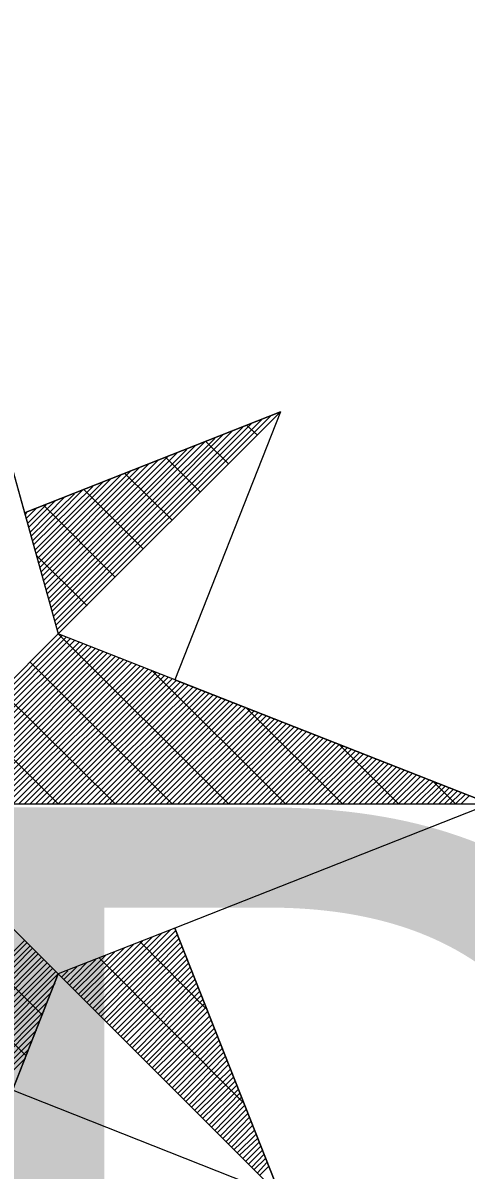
# Model space of a CAD drawing. Extents: x -729889 to -691139, y -995431 to -974354.
# Drawn here: x -725822.617 to -725821.657, y -978974.684 to -978972.195 of the extents above; entities that cross this region are included whole.
import ezdxf

# ---------------------------------------------------------------- set-up
doc = ezdxf.new("R2010")
doc.units = 0
for name, color, linetype in [('Atributy', 7, 'Continuous'), ('Svítidlo vestavné a přisazené venkovní', 7, 'Continuous'), ('Světelný bod se zemním svítidlem', 7, 'Continuous')]:
    doc.layers.add(name, color=color, linetype=linetype)

# ---------------------------------------------------------------- blocks, each defined once
blk = doc.blocks.new('Světlo')
at = {"layer": 'Světelný bod se zemním svítidlem'}
for p, q in [((0, 1.6939), (0.3687, 0.3687)), ((0, 1.6939), (0.2957, 0.6313)), ((0.8504, 0.8504), (0.2957, 0.6313)), ((0.2957, 0.6313), (0.8504, 0.8504)), ((0.3687, 0.3687), (0.8504, 0.8504)), ((0.8504, 0.8504), (0.3687, 0.3687)), ((0.8504, 0.8504), (0.6209, 0.2696)), ((0.3617, 0.3983), (0.7878, 0.8261)), ((0.3635, 0.3878), (0.8087, 0.833)), ((0.367, 0.3791), (0.8296, 0.8417)), ((0.353, 0.4261), (0.727, 0.8017)), ((0.3548, 0.4174), (0.7478, 0.8104)), ((0.3583, 0.407), (0.7687, 0.8174)), ((0.8, 0.8), (0.7774, 0.8209)), ((0.3443, 0.4557), (0.6661, 0.7774)), ((0.3478, 0.4452), (0.687, 0.7861)), ((0.3496, 0.4365), (0.7078, 0.793)), ((0.7374, 0.7374), (0.6887, 0.7861)), ((0.3374, 0.4852), (0.6052, 0.753)), ((0.3391, 0.4748), (0.6261, 0.7617)), ((0.3426, 0.4643), (0.647, 0.7687)), ((0.6765, 0.6765), (0.6017, 0.7513)), ((0.327, 0.5235), (0.5252, 0.7217)), ((0.3287, 0.513), (0.5443, 0.7287)), ((0.3322, 0.5043), (0.5652, 0.7374)), ((0.3339, 0.4939), (0.5861, 0.7461)), ((0.3183, 0.5513), (0.4643, 0.6974)), ((0.32, 0.5426), (0.4835, 0.7061)), ((0.3235, 0.5322), (0.5043, 0.713)), ((0.6157, 0.6157), (0.513, 0.7165)), ((0.3096, 0.5809), (0.4035, 0.673)), ((0.313, 0.5704), (0.4226, 0.6817)), ((0.3148, 0.5617), (0.4435, 0.6887)), ((0.553, 0.553), (0.4243, 0.6817)), ((0.3026, 0.6087), (0.3426, 0.6487)), ((0.3043, 0.6), (0.3617, 0.6574)), ((0.3078, 0.5896), (0.3826, 0.6661)), ((0.4922, 0.4922), (0.3374, 0.647)), ((0.2957, 0.6313), (0.3687, 0.3687)), ((0.2974, 0.6278), (0.3009, 0.633)), ((0.2991, 0.6191), (0.3217, 0.6417)), ((0.4313, 0.4296), (0.3217, 0.5391)), ((0.3687, 0.3687), (0, 0)), ((0.3687, 0.3687), (0, 0)), ((0, 0), (0.3687, 0.3687)), ((0.0122, 0), (0.3774, 0.3652)), ((0.0243, 0), (0.3861, 0.3617)), ((0.0365, 0), (0.3948, 0.3583)), ((0.0487, 0), (0.4035, 0.3548)), ((0.0609, 0), (0.4139, 0.3513)), ((1.3043, 0), (0.3687, 0.3687)), ((0.7374, 0), (0.3687, 0.3687)), ((0.073, 0), (0.4226, 0.3478)), ((0.0852, 0), (0.4313, 0.3443)), ((0.0991, 0), (0.44, 0.3409)), ((0.1113, 0), (0.4487, 0.3374)), ((0.1235, 0), (0.4574, 0.3339)), ((0.1357, 0), (0.4661, 0.3304)), ((0.1478, 0), (0.4748, 0.327)), ((0.16, 0), (0.4835, 0.3235)), ((0.1722, 0), (0.4922, 0.32)), ((0.1843, 0), (0.5009, 0.3165)), ((0.1965, 0), (0.5096, 0.313)), ((0.2087, 0), (0.5183, 0.3096)), ((0.2209, 0), (0.527, 0.3061)), ((0.233, 0), (0.5374, 0.3026)), ((0.2452, 0), (0.5461, 0.2991)), ((0.6157, 0), (0.3078, 0.3078)), ((0.2574, 0), (0.5548, 0.2957)), ((0.2713, 0), (0.5635, 0.2922)), ((0.2835, 0), (0.5722, 0.2887)), ((0.2957, 0), (0.5809, 0.2852)), ((0.3078, 0), (0.5896, 0.2817)), ((0.32, 0), (0.5983, 0.2783)), ((0.3322, 0), (0.607, 0.2748)), ((0.8609, 0), (0.5722, 0.2887)), ((0.3443, 0), (0.6157, 0.2713)), ((0.3565, 0), (0.6243, 0.2678)), ((0.3687, 0), (0.633, 0.2643)), ((0.3809, 0), (0.6417, 0.2609)), ((0.393, 0), (0.6504, 0.2574)), ((0.4052, 0), (0.6609, 0.2539)), ((0.4174, 0), (0.6696, 0.2504)), ((0.6209, 0.2696), (1.3043, 0)), ((0.4922, 0), (0.2452, 0.2452)), ((0.4313, 0), (0.6783, 0.247)), ((0.4435, 0), (0.687, 0.2435)), ((0.4557, 0), (0.6957, 0.24)), ((0.4678, 0), (0.7043, 0.2365)), ((0.48, 0), (0.713, 0.233)), ((0.4922, 0), (0.7217, 0.2296)), ((0.5043, 0), (0.7304, 0.2261)), ((0.5165, 0), (0.7391, 0.2226)), ((0.5287, 0), (0.7478, 0.2191)), ((0.5409, 0), (0.7565, 0.2157)), ((0.553, 0), (0.7652, 0.2122)), ((0.5652, 0), (0.7739, 0.2087)), ((0.5774, 0), (0.7843, 0.2052)), ((0.5896, 0), (0.793, 0.2017)), ((0.9843, 0), (0.7757, 0.2087)), ((0.3687, 0), (0.1843, 0.1843)), ((0.6035, 0), (0.8017, 0.1983)), ((0.6157, 0), (0.8104, 0.1948)), ((0.6278, 0), (0.8191, 0.1913)), ((0.64, 0), (0.8278, 0.1878)), ((0.6522, 0), (0.8365, 0.1843)), ((0.6643, 0), (0.8452, 0.1809)), ((0.6765, 0), (0.8539, 0.1774)), ((0.6887, 0), (0.8626, 0.1739)), ((0.7009, 0), (0.8713, 0.1704)), ((0.713, 0), (0.88, 0.167)), ((0.7252, 0), (0.8887, 0.1635)), ((0.7374, 0), (0.8974, 0.16)), ((0.7496, 0), (0.9061, 0.1565)), ((0.7617, 0), (0.9165, 0.153)), ((0.7757, 0), (0.9252, 0.1496)), ((0.7878, 0), (0.9339, 0.1461)), ((0.8, 0), (0.9426, 0.1426)), ((0.8122, 0), (0.9513, 0.1391)), ((0.8243, 0), (0.96, 0.1357)), ((0.8365, 0), (0.9687, 0.1322)), ((0.8487, 0), (0.9774, 0.1287)), ((0.8609, 0), (0.9861, 0.1252)), ((1.1061, 0), (0.9774, 0.1287)), ((0.873, 0), (0.9948, 0.1217)), ((0.8852, 0), (1.0035, 0.1183)), ((0.8974, 0), (1.0122, 0.1148)), ((0.9096, 0), (1.0209, 0.1113)), ((0.9217, 0), (1.0296, 0.1078)), ((0.9339, 0), (1.04, 0.1043)), ((0.9461, 0), (1.0487, 0.1009)), ((0.96, 0), (1.0574, 0.0974)), ((0.9722, 0), (1.0661, 0.0939)), ((0.9843, 0), (1.0748, 0.0904)), ((0.9965, 0), (1.0835, 0.087)), ((1.0087, 0), (1.0922, 0.0835)), ((1.0209, 0), (1.1009, 0.08)), ((1.033, 0), (1.1096, 0.0765)), ((1.0452, 0), (1.1183, 0.073)), ((1.0574, 0), (1.127, 0.0696)), ((1.0696, 0), (1.1357, 0.0661)), ((1.0817, 0), (1.1443, 0.0626)), ((1.0939, 0), (1.153, 0.0591)), ((1.1061, 0), (1.1635, 0.0557)), ((1.1183, 0), (1.1722, 0.0522)), ((1.1322, 0), (1.1809, 0.0487)), ((1.1443, 0), (1.1896, 0.0452)), ((1.1565, 0), (1.1983, 0.0417)), ((1.1687, 0), (1.207, 0.0383)), ((1.2296, 0), (1.1809, 0.0487)), ((1.1809, 0), (1.2157, 0.0348)), ((1.193, 0), (1.2243, 0.0313)), ((1.2052, 0), (1.233, 0.0278)), ((-1.3043, 0), (1.3043, 0)), ((0.3687, -0.3687), (0, 0)), ((0, 0), (1.3043, 0)), ((0.3687, -0.3687), (0, 0)), ((0.3687, -0.3687), (0, 0)), ((1.3043, 0), (0.6209, -0.2696)), ((1.2174, 0), (1.2417, 0.0243)), ((1.2296, 0), (1.2504, 0.0209)), ((1.2417, 0), (1.2591, 0.0174)), ((0.3339, -0.4574), (0, -0.1235)), ((0.2991, -0.5461), (0, -0.2452)), ((0.6209, -0.2696), (0.3687, -0.3687)), ((0.4435, -0.4435), (0.6122, -0.273)), ((0.8504, -0.8504), (0.6209, -0.2696)), ((0.6209, -0.2696), (0.8504, -0.8504)), ((0, -0.5896), (0.2957, -0.2957)), ((0.4243, -0.4243), (0.5513, -0.2974)), ((0.4313, -0.4296), (0.5722, -0.2887)), ((0.4365, -0.4365), (0.593, -0.28)), ((0.4487, -0.4487), (0.6226, -0.2748)), ((0.4557, -0.4557), (0.6261, -0.2835)), ((0.4609, -0.4609), (0.6296, -0.2922)), ((0, -0.6017), (0.3009, -0.3009)), ((0, -0.6157), (0.3078, -0.3078)), ((0, -0.6278), (0.313, -0.313)), ((0, -0.64), (0.32, -0.32)), ((0.4052, -0.4052), (0.4904, -0.3217)), ((0.4122, -0.4122), (0.5113, -0.313)), ((0.4174, -0.4174), (0.5322, -0.3043)), ((0.4678, -0.4678), (0.633, -0.3009)), ((0.473, -0.473), (0.6365, -0.3096)), ((0.48, -0.48), (0.64, -0.3183)), ((0.6887, -0.4435), (0.5461, -0.2991)), ((0, -0.6522), (0.3252, -0.3252)), ((0, -0.6643), (0.3322, -0.3322)), ((0, -0.6765), (0.3374, -0.3374)), ((0, -0.6887), (0.3443, -0.3443)), ((0.3878, -0.3878), (0.4296, -0.3443)), ((0.393, -0.393), (0.4504, -0.3374)), ((0.4, -0.4), (0.4713, -0.3287)), ((0.7687, -0.647), (0.4574, -0.3339)), ((0.4852, -0.4852), (0.6435, -0.3287)), ((0.4922, -0.4922), (0.647, -0.3374)), ((0.4974, -0.4974), (0.6504, -0.3461)), ((0, -0.7009), (0.3513, -0.3513)), ((0, -0.713), (0.3565, -0.3565)), ((0, -0.7252), (0.3635, -0.3635)), ((0, -1.3043), (0.3687, -0.3687)), ((0, -1.3043), (0.3687, -0.3687)), ((0, -0.7374), (0.3687, -0.3687)), ((0.3687, -0.3687), (0.2696, -0.6209)), ((0.3687, -0.3687), (0.8504, -0.8504)), ((0.3687, -0.3687), (0.8504, -0.8504)), ((0.3757, -0.3757), (0.3896, -0.3617)), ((0.3809, -0.3809), (0.4087, -0.353)), ((0.5043, -0.5043), (0.6539, -0.3548)), ((0.5096, -0.5096), (0.6574, -0.3635)), ((0.5165, -0.5165), (0.6609, -0.3722)), ((0, -0.7496), (0.3617, -0.3896)), ((0.5235, -0.5235), (0.6643, -0.3809)), ((0.5287, -0.5287), (0.6678, -0.3896)), ((0, -0.7617), (0.353, -0.4087)), ((0.5357, -0.5357), (0.6713, -0.3983)), ((0.5409, -0.5409), (0.6748, -0.407)), ((0.5478, -0.5478), (0.6783, -0.4157)), ((0, -0.7739), (0.3443, -0.4296)), ((0.553, -0.553), (0.6817, -0.4243)), ((0.56, -0.56), (0.6852, -0.433)), ((0.5652, -0.5652), (0.6887, -0.4417)), ((0, -0.7878), (0.3374, -0.4504)), ((0, -0.8), (0.3287, -0.4696)), ((0.5722, -0.5722), (0.6922, -0.4504)), ((0.5774, -0.5774), (0.6957, -0.4609)), ((0.5843, -0.5843), (0.6991, -0.4696)), ((0, -0.8122), (0.3217, -0.4904)), ((0.5896, -0.5896), (0.7026, -0.4783)), ((0.5965, -0.5965), (0.7061, -0.487)), ((0.6035, -0.6017), (0.7096, -0.4957)), ((0, -0.8243), (0.313, -0.5113)), ((0.6087, -0.6087), (0.713, -0.5043)), ((0.6157, -0.6157), (0.7165, -0.513)), ((0.6209, -0.6209), (0.72, -0.5217)), ((0, -0.8365), (0.3043, -0.5322)), ((0.6278, -0.6278), (0.7235, -0.5304)), ((0.633, -0.633), (0.727, -0.5391)), ((0, -0.8487), (0.2974, -0.5513)), ((0.64, -0.64), (0.7304, -0.5478)), ((0.6452, -0.6452), (0.7339, -0.5565)), ((0.6522, -0.6522), (0.7374, -0.5652)), ((0.6574, -0.6574), (0.7409, -0.5757)), ((0.6643, -0.6643), (0.7443, -0.5843)), ((0.6696, -0.6696), (0.7478, -0.593)), ((0.8504, -0.8504), (0.2696, -0.6209)), ((0.6765, -0.6765), (0.7513, -0.6017)), ((0.6817, -0.6817), (0.7548, -0.6104)), ((0.6887, -0.6887), (0.7583, -0.6191)), ((0.6957, -0.6957), (0.7617, -0.6278)), ((0.7009, -0.7009), (0.7652, -0.6365)), ((0.7078, -0.7078), (0.7687, -0.6452)), ((0.713, -0.713), (0.7722, -0.6539)), ((0.72, -0.72), (0.7757, -0.6626)), ((0.7252, -0.7252), (0.7791, -0.6713)), ((0.7322, -0.7322), (0.7826, -0.68)), ((0.7374, -0.7374), (0.7861, -0.6887)), ((0.7443, -0.7443), (0.7896, -0.6974)), ((0.7496, -0.7496), (0.793, -0.7078)), ((0.7565, -0.7565), (0.7965, -0.7165)), ((0.7617, -0.7617), (0.8, -0.7252)), ((0.7687, -0.7687), (0.8035, -0.7339)), ((0.7757, -0.7739), (0.807, -0.7426)), ((0.7809, -0.7809), (0.8104, -0.7513)), ((0.7878, -0.7878), (0.8139, -0.76)), ((0.793, -0.793), (0.8174, -0.7687)), ((0.8, -0.8), (0.8209, -0.7774)), ((0.8052, -0.8052), (0.8243, -0.7861))]:
    blk.add_line(p, q, dxfattribs=at)

msp = doc.modelspace()

# ---------------------------------------------------------------- block references
at = {"layer": 'Svítidlo vestavné a přisazené venkovní', "xscale": 1.0005800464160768, "yscale": 1.0005800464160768}
msp.add_blockref('Světlo', (-725822.9096, -978973.8901), dxfattribs=at)

# ---------------------------------------------------------------- texts
at = {"layer": 'Atributy'}
msp.add_text('D-0699', height=2, dxfattribs=at).set_placement((-725822.9096, -978975.8977))

doc.saveas('drawing.dxf')
